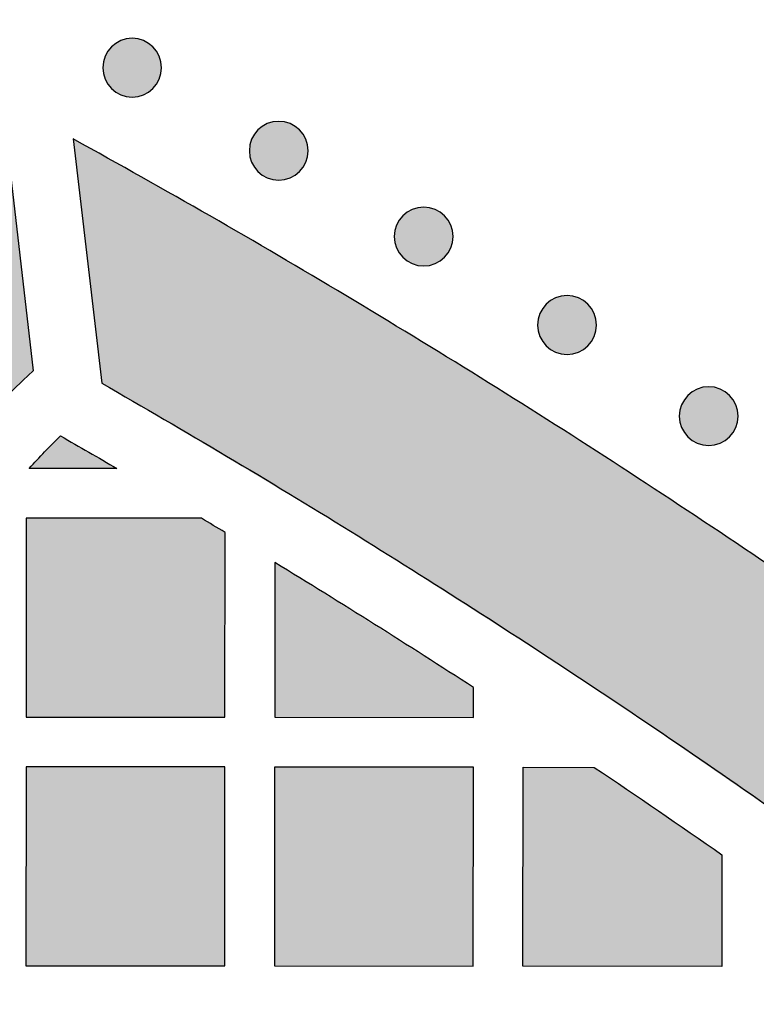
# Model space of a CAD drawing. Header units: millimetres. Extents: x -3873 to -97, y 912 to 4165.
# Tile 403 of 725: x -3072 to -3028, y 1877 to 1936. Entities that reach past the tile are written whole.
import ezdxf

# ---------------------------------------------------------------- set-up
doc = ezdxf.new("R2010")
doc.units = ezdxf.units.MM
doc.layers.add('pattern', color=7, linetype='Continuous', true_color=0x000000)

msp = doc.modelspace()

# ---------------------------------------------------------------- hatches: boundary and pattern name
at = {"layer": 'pattern'}
for points in [[(-3066.482, 1934.457), (-3066.454, 1934.484), (-3066.425, 1934.512), (-3066.395, 1934.538), (-3066.364, 1934.564), (-3066.332, 1934.59), (-3066.3, 1934.615), (-3066.267, 1934.64), (-3066.232, 1934.664), (-3066.197, 1934.687), (-3066.162, 1934.71), (-3066.125, 1934.732), (-3066.088, 1934.753), (-3066.05, 1934.774), (-3066.011, 1934.793), (-3065.972, 1934.812), (-3065.932, 1934.83), (-3065.891, 1934.847), (-3065.849, 1934.863), (-3065.808, 1934.878), (-3065.765, 1934.892), (-3065.722, 1934.905), (-3065.679, 1934.917), (-3065.635, 1934.928), (-3065.59, 1934.938), (-3065.546, 1934.947), (-3065.501, 1934.954), (-3065.455, 1934.961), (-3065.41, 1934.966), (-3065.364, 1934.97), (-3065.319, 1934.973), (-3065.273, 1934.975), (-3065.227, 1934.975), (-3065.181, 1934.975), (-3065.135, 1934.973), (-3065.089, 1934.97), (-3065.043, 1934.966), (-3064.998, 1934.96), (-3064.953, 1934.954), (-3064.908, 1934.946), (-3064.863, 1934.937), (-3064.819, 1934.927), (-3064.775, 1934.916), (-3064.732, 1934.904), (-3064.689, 1934.891), (-3064.646, 1934.877), (-3064.604, 1934.862), (-3064.563, 1934.846), (-3064.522, 1934.829), (-3064.482, 1934.811), (-3064.443, 1934.792), (-3064.404, 1934.772), (-3064.366, 1934.752), (-3064.329, 1934.73), (-3064.292, 1934.708), (-3064.257, 1934.686), (-3064.222, 1934.662), (-3064.188, 1934.638), (-3064.154, 1934.613), (-3064.122, 1934.588), (-3064.09, 1934.562), (-3064.06, 1934.536), (-3064.03, 1934.509), (-3064.001, 1934.482), (-3063.973, 1934.455), (-3063.945, 1934.426), (-3063.918, 1934.397), (-3063.891, 1934.367), (-3063.865, 1934.337), (-3063.839, 1934.305), (-3063.814, 1934.273), (-3063.789, 1934.239), (-3063.765, 1934.205), (-3063.742, 1934.17), (-3063.719, 1934.134), (-3063.697, 1934.098), (-3063.676, 1934.061), (-3063.656, 1934.023), (-3063.636, 1933.984), (-3063.617, 1933.944), (-3063.599, 1933.904), (-3063.582, 1933.864), (-3063.566, 1933.822), (-3063.551, 1933.78), (-3063.537, 1933.738), (-3063.524, 1933.695), (-3063.512, 1933.651), (-3063.501, 1933.607), (-3063.491, 1933.563), (-3063.483, 1933.518), (-3063.475, 1933.473), (-3063.469, 1933.428), (-3063.463, 1933.383), (-3063.459, 1933.337), (-3063.456, 1933.291), (-3063.455, 1933.245), (-3063.454, 1933.199), (-3063.455, 1933.153), (-3063.457, 1933.108), (-3063.46, 1933.062), (-3063.464, 1933.016), (-3063.469, 1932.971), (-3063.476, 1932.925), (-3063.483, 1932.881), (-3063.492, 1932.836), (-3063.502, 1932.792), (-3063.513, 1932.748), (-3063.525, 1932.704), (-3063.538, 1932.661), (-3063.552, 1932.619), (-3063.568, 1932.577), (-3063.584, 1932.536), (-3063.601, 1932.495), (-3063.619, 1932.455), (-3063.638, 1932.415), (-3063.657, 1932.377), (-3063.678, 1932.339), (-3063.699, 1932.301), (-3063.721, 1932.265), (-3063.744, 1932.229), (-3063.767, 1932.194), (-3063.791, 1932.16), (-3063.816, 1932.127), (-3063.841, 1932.095), (-3063.867, 1932.063), (-3063.893, 1932.032), (-3063.92, 1932.002), (-3063.947, 1931.973), (-3063.975, 1931.945), (-3064.003, 1931.918), (-3064.032, 1931.891), (-3064.062, 1931.864), (-3064.093, 1931.838), (-3064.125, 1931.812), (-3064.157, 1931.787), (-3064.19, 1931.762), (-3064.224, 1931.738), (-3064.259, 1931.715), (-3064.295, 1931.692), (-3064.332, 1931.67), (-3064.369, 1931.649), (-3064.407, 1931.628), (-3064.446, 1931.609), (-3064.485, 1931.59), (-3064.525, 1931.572), (-3064.566, 1931.555), (-3064.607, 1931.539), (-3064.649, 1931.524), (-3064.692, 1931.51), (-3064.735, 1931.497), (-3064.778, 1931.485), (-3064.822, 1931.474), (-3064.866, 1931.464), (-3064.911, 1931.455), (-3064.956, 1931.448), (-3065.001, 1931.441), (-3065.047, 1931.436), (-3065.093, 1931.432), (-3065.138, 1931.429), (-3065.184, 1931.427), (-3065.23, 1931.427), (-3065.276, 1931.427), (-3065.322, 1931.429), (-3065.368, 1931.432), (-3065.413, 1931.436), (-3065.459, 1931.442), (-3065.504, 1931.448), (-3065.549, 1931.456), (-3065.594, 1931.465), (-3065.638, 1931.475), (-3065.682, 1931.486), (-3065.725, 1931.498), (-3065.768, 1931.511), (-3065.811, 1931.525), (-3065.853, 1931.54), (-3065.894, 1931.556), (-3065.935, 1931.573), (-3065.975, 1931.591), (-3066.014, 1931.61), (-3066.053, 1931.63), (-3066.091, 1931.65), (-3066.128, 1931.672), (-3066.165, 1931.694), (-3066.2, 1931.717), (-3066.235, 1931.74), (-3066.269, 1931.764), (-3066.303, 1931.789), (-3066.335, 1931.814), (-3066.367, 1931.84), (-3066.397, 1931.866), (-3066.427, 1931.893), (-3066.456, 1931.92), (-3066.484, 1931.948), (-3066.512, 1931.976), (-3066.539, 1932.005), (-3066.566, 1932.035), (-3066.592, 1932.066), (-3066.618, 1932.097), (-3066.643, 1932.13), (-3066.667, 1932.163), (-3066.691, 1932.197), (-3066.715, 1932.232), (-3066.737, 1932.268), (-3066.759, 1932.304), (-3066.781, 1932.342), (-3066.801, 1932.38), (-3066.821, 1932.418), (-3066.84, 1932.458), (-3066.857, 1932.498), (-3066.874, 1932.539), (-3066.89, 1932.58), (-3066.906, 1932.622), (-3066.92, 1932.664), (-3066.933, 1932.707), (-3066.945, 1932.751), (-3066.956, 1932.795), (-3066.965, 1932.839), (-3066.974, 1932.884), (-3066.982, 1932.929), (-3066.988, 1932.974), (-3066.993, 1933.02), (-3066.998, 1933.065), (-3067, 1933.111), (-3067.002, 1933.157), (-3067.003, 1933.203), (-3067.002, 1933.249), (-3067, 1933.295), (-3066.997, 1933.34), (-3066.993, 1933.386), (-3066.988, 1933.431), (-3066.981, 1933.477), (-3066.974, 1933.522), (-3066.965, 1933.566), (-3066.955, 1933.611), (-3066.944, 1933.654), (-3066.932, 1933.698), (-3066.919, 1933.741), (-3066.904, 1933.783), (-3066.889, 1933.825), (-3066.873, 1933.867), (-3066.856, 1933.907), (-3066.838, 1933.947), (-3066.819, 1933.987), (-3066.8, 1934.026), (-3066.779, 1934.064), (-3066.758, 1934.101), (-3066.736, 1934.137), (-3066.713, 1934.173), (-3066.689, 1934.208), (-3066.665, 1934.242), (-3066.641, 1934.275), (-3066.615, 1934.308), (-3066.59, 1934.339), (-3066.563, 1934.37), (-3066.537, 1934.4), (-3066.509, 1934.429)], [(-3057.638, 1929.448), (-3057.61, 1929.475), (-3057.581, 1929.503), (-3057.551, 1929.529), (-3057.52, 1929.555), (-3057.489, 1929.581), (-3057.456, 1929.606), (-3057.423, 1929.631), (-3057.389, 1929.655), (-3057.354, 1929.678), (-3057.318, 1929.701), (-3057.282, 1929.723), (-3057.244, 1929.744), (-3057.206, 1929.765), (-3057.168, 1929.784), (-3057.128, 1929.803), (-3057.088, 1929.821), (-3057.047, 1929.838), (-3057.006, 1929.854), (-3056.964, 1929.869), (-3056.922, 1929.883), (-3056.879, 1929.896), (-3056.835, 1929.908), (-3056.791, 1929.919), (-3056.747, 1929.929), (-3056.702, 1929.938), (-3056.657, 1929.945), (-3056.612, 1929.952), (-3056.566, 1929.957), (-3056.521, 1929.961), (-3056.475, 1929.964), (-3056.429, 1929.966), (-3056.383, 1929.966), (-3056.337, 1929.966), (-3056.291, 1929.964), (-3056.246, 1929.961), (-3056.2, 1929.957), (-3056.155, 1929.951), (-3056.109, 1929.945), (-3056.064, 1929.937), (-3056.02, 1929.928), (-3055.975, 1929.918), (-3055.932, 1929.907), (-3055.888, 1929.895), (-3055.845, 1929.882), (-3055.803, 1929.868), (-3055.761, 1929.853), (-3055.719, 1929.837), (-3055.679, 1929.82), (-3055.639, 1929.802), (-3055.599, 1929.783), (-3055.56, 1929.763), (-3055.522, 1929.743), (-3055.485, 1929.721), (-3055.449, 1929.699), (-3055.413, 1929.677), (-3055.378, 1929.653), (-3055.344, 1929.629), (-3055.311, 1929.604), (-3055.278, 1929.579), (-3055.247, 1929.553), (-3055.216, 1929.527), (-3055.186, 1929.5), (-3055.157, 1929.473), (-3055.129, 1929.445), (-3055.102, 1929.417), (-3055.074, 1929.388), (-3055.048, 1929.358), (-3055.022, 1929.328), (-3054.996, 1929.296), (-3054.971, 1929.263), (-3054.946, 1929.23), (-3054.922, 1929.196), (-3054.899, 1929.161), (-3054.876, 1929.125), (-3054.854, 1929.089), (-3054.833, 1929.052), (-3054.812, 1929.014), (-3054.793, 1928.975), (-3054.774, 1928.935), (-3054.756, 1928.895), (-3054.739, 1928.854), (-3054.723, 1928.813), (-3054.708, 1928.771), (-3054.694, 1928.729), (-3054.681, 1928.686), (-3054.669, 1928.642), (-3054.658, 1928.598), (-3054.648, 1928.554), (-3054.639, 1928.509), (-3054.632, 1928.464), (-3054.625, 1928.419), (-3054.62, 1928.374), (-3054.616, 1928.328), (-3054.613, 1928.282), (-3054.611, 1928.236), (-3054.611, 1928.19), (-3054.611, 1928.144), (-3054.613, 1928.099), (-3054.616, 1928.053), (-3054.62, 1928.007), (-3054.626, 1927.962), (-3054.632, 1927.916), (-3054.64, 1927.871), (-3054.649, 1927.827), (-3054.659, 1927.783), (-3054.67, 1927.739), (-3054.682, 1927.695), (-3054.695, 1927.652), (-3054.709, 1927.61), (-3054.724, 1927.568), (-3054.74, 1927.527), (-3054.757, 1927.486), (-3054.775, 1927.446), (-3054.794, 1927.406), (-3054.814, 1927.368), (-3054.834, 1927.33), (-3054.856, 1927.292), (-3054.878, 1927.256), (-3054.9, 1927.22), (-3054.924, 1927.185), (-3054.948, 1927.151), (-3054.973, 1927.118), (-3054.998, 1927.086), (-3055.024, 1927.054), (-3055.05, 1927.023), (-3055.077, 1926.993), (-3055.104, 1926.964), (-3055.131, 1926.936), (-3055.16, 1926.909), (-3055.189, 1926.882), (-3055.219, 1926.855), (-3055.249, 1926.829), (-3055.281, 1926.803), (-3055.313, 1926.778), (-3055.347, 1926.753), (-3055.381, 1926.729), (-3055.416, 1926.706), (-3055.452, 1926.683), (-3055.488, 1926.661), (-3055.525, 1926.64), (-3055.563, 1926.619), (-3055.602, 1926.6), (-3055.642, 1926.581), (-3055.682, 1926.563), (-3055.723, 1926.546), (-3055.764, 1926.53), (-3055.806, 1926.515), (-3055.848, 1926.501), (-3055.891, 1926.488), (-3055.935, 1926.476), (-3055.979, 1926.465), (-3056.023, 1926.455), (-3056.068, 1926.446), (-3056.113, 1926.439), (-3056.158, 1926.432), (-3056.203, 1926.427), (-3056.249, 1926.423), (-3056.295, 1926.42), (-3056.341, 1926.418), (-3056.387, 1926.418), (-3056.433, 1926.418), (-3056.478, 1926.42), (-3056.524, 1926.423), (-3056.57, 1926.427), (-3056.615, 1926.433), (-3056.661, 1926.439), (-3056.706, 1926.447), (-3056.75, 1926.456), (-3056.794, 1926.466), (-3056.838, 1926.477), (-3056.882, 1926.489), (-3056.925, 1926.502), (-3056.967, 1926.516), (-3057.009, 1926.531), (-3057.05, 1926.547), (-3057.091, 1926.564), (-3057.131, 1926.582), (-3057.171, 1926.601), (-3057.209, 1926.621), (-3057.247, 1926.641), (-3057.285, 1926.663), (-3057.321, 1926.685), (-3057.357, 1926.708), (-3057.392, 1926.731), (-3057.426, 1926.755), (-3057.459, 1926.78), (-3057.491, 1926.805), (-3057.523, 1926.831), (-3057.554, 1926.857), (-3057.584, 1926.884), (-3057.613, 1926.911), (-3057.641, 1926.939), (-3057.668, 1926.967), (-3057.695, 1926.996), (-3057.722, 1927.026), (-3057.748, 1927.057), (-3057.774, 1927.088), (-3057.799, 1927.121), (-3057.824, 1927.154), (-3057.848, 1927.188), (-3057.871, 1927.223), (-3057.894, 1927.259), (-3057.916, 1927.295), (-3057.937, 1927.333), (-3057.958, 1927.371), (-3057.977, 1927.409), (-3057.996, 1927.449), (-3058.014, 1927.489), (-3058.031, 1927.53), (-3058.047, 1927.571), (-3058.062, 1927.613), (-3058.076, 1927.655), (-3058.089, 1927.698), (-3058.101, 1927.742), (-3058.112, 1927.786), (-3058.122, 1927.83), (-3058.131, 1927.875), (-3058.138, 1927.92), (-3058.145, 1927.965), (-3058.15, 1928.01), (-3058.154, 1928.056), (-3058.157, 1928.102), (-3058.159, 1928.148), (-3058.159, 1928.194), (-3058.159, 1928.24), (-3058.157, 1928.286), (-3058.154, 1928.331), (-3058.15, 1928.377), (-3058.144, 1928.422), (-3058.138, 1928.468), (-3058.13, 1928.513), (-3058.121, 1928.557), (-3058.111, 1928.602), (-3058.1, 1928.645), (-3058.088, 1928.689), (-3058.075, 1928.732), (-3058.061, 1928.774), (-3058.046, 1928.816), (-3058.03, 1928.858), (-3058.013, 1928.898), (-3057.995, 1928.938), (-3057.976, 1928.978), (-3057.956, 1929.017), (-3057.936, 1929.055), (-3057.914, 1929.092), (-3057.892, 1929.128), (-3057.869, 1929.164), (-3057.846, 1929.199), (-3057.822, 1929.233), (-3057.797, 1929.266), (-3057.772, 1929.299), (-3057.746, 1929.33), (-3057.72, 1929.361), (-3057.693, 1929.391), (-3057.666, 1929.42)], [(-3072.819, 1928.877), (-3071.195, 1914.924), (-3071.799, 1914.368), (-3072.395, 1913.799), (-3072.982, 1913.218), (-3073.56, 1912.626), (-3074.128, 1912.023), (-3074.687, 1911.409), (-3075.236, 1910.784), (-3075.774, 1910.149), (-3076.301, 1909.503), (-3076.818, 1908.848), (-3077.323, 1908.182), (-3077.817, 1907.508), (-3078.299, 1906.824), (-3078.768, 1906.131), (-3079.226, 1905.43), (-3079.671, 1904.72), (-3080.103, 1904.003), (-3080.523, 1903.278), (-3080.929, 1902.547), (-3081.322, 1901.808), (-3081.702, 1901.063), (-3082.068, 1900.312), (-3082.42, 1899.555), (-3082.758, 1898.793), (-3083.082, 1898.026), (-3083.393, 1897.255), (-3083.689, 1896.479), (-3083.971, 1895.7), (-3084.238, 1894.917), (-3084.491, 1894.132), (-3084.73, 1893.343), (-3084.955, 1892.553), (-3085.267, 1891.339), (-3085.54, 1890.111), (-3085.774, 1888.871), (-3085.967, 1887.62), (-3086.119, 1886.361), (-3086.23, 1885.096), (-3086.299, 1883.826), (-3086.325, 1882.554), (-3086.31, 1881.282), (-3086.253, 1880.011), (-3086.154, 1878.745), (-3086.013, 1877.484), (-3085.831, 1876.232), (-3085.609, 1874.99), (-3085.346, 1873.76), (-3085.045, 1872.543), (-3084.7, 1871.308), (-3084.32, 1870.079), (-3083.905, 1868.858), (-3083.456, 1867.647), (-3082.973, 1866.447), (-3082.457, 1865.26), (-3081.907, 1864.086), (-3081.325, 1862.927), (-3080.711, 1861.785), (-3080.066, 1860.661), (-3079.391, 1859.556), (-3078.686, 1858.471), (-3077.953, 1857.408), (-3077.192, 1856.368), (-3076.404, 1855.351), (-3075.591, 1854.358), (-3074.356, 1852.932), (-3073.078, 1851.537), (-3071.758, 1850.175), (-3070.398, 1848.848), (-3068.999, 1847.557), (-3067.562, 1846.305), (-3066.09, 1845.092), (-3064.584, 1843.921), (-3063.045, 1842.793), (-3061.476, 1841.709), (-3059.878, 1840.671), (-3058.254, 1839.678), (-3056.605, 1838.733), (-3054.934, 1837.837), (-3053.242, 1836.989), (-3051.532, 1836.191), (-3036.42, 1829.402), (-3051.671, 1823.097), (-3056.454, 1825.247), (-3058.467, 1826.187), (-3060.458, 1827.184), (-3062.425, 1828.239), (-3064.365, 1829.351), (-3066.277, 1830.519), (-3068.157, 1831.741), (-3070.004, 1833.017), (-3071.815, 1834.345), (-3073.587, 1835.723), (-3075.32, 1837.15), (-3077.011, 1838.624), (-3078.657, 1840.142), (-3080.258, 1841.704), (-3081.811, 1843.307), (-3083.316, 1844.949), (-3084.77, 1846.628), (-3085.791, 1847.874), (-3086.78, 1849.152), (-3087.736, 1850.459), (-3088.657, 1851.795), (-3089.542, 1853.157), (-3090.391, 1854.545), (-3091.201, 1855.957), (-3091.972, 1857.392), (-3092.704, 1858.847), (-3093.394, 1860.322), (-3094.043, 1861.814), (-3094.649, 1863.321), (-3095.213, 1864.842), (-3095.734, 1866.376), (-3096.212, 1867.919), (-3096.646, 1869.471), (-3097.041, 1871.068), (-3097.385, 1872.682), (-3097.676, 1874.312), (-3097.915, 1875.956), (-3098.1, 1877.61), (-3098.23, 1879.272), (-3098.305, 1880.939), (-3098.325, 1882.608), (-3098.29, 1884.278), (-3098.2, 1885.944), (-3098.054, 1887.605), (-3097.855, 1889.257), (-3097.601, 1890.898), (-3097.295, 1892.526), (-3096.936, 1894.137), (-3096.527, 1895.73), (-3096.175, 1896.956), (-3095.796, 1898.18), (-3095.39, 1899.398), (-3094.955, 1900.612), (-3094.492, 1901.819), (-3094.002, 1903.019), (-3093.484, 1904.211), (-3092.939, 1905.393), (-3092.367, 1906.566), (-3091.767, 1907.728), (-3091.142, 1908.877), (-3090.49, 1910.014), (-3089.812, 1911.138), (-3089.109, 1912.247), (-3088.381, 1913.34), (-3087.628, 1914.417), (-3086.852, 1915.477), (-3086.052, 1916.52), (-3085.23, 1917.543), (-3084.386, 1918.548), (-3083.521, 1919.532), (-3082.635, 1920.496), (-3081.73, 1921.439), (-3080.805, 1922.359), (-3079.862, 1923.257), (-3078.901, 1924.133), (-3077.924, 1924.984), (-3076.931, 1925.812), (-3075.923, 1926.616), (-3074.902, 1927.395), (-3073.867, 1928.149)], [(-2947.833, 1837.914), (-2954.574, 1844.549), (-2961.439, 1851.073), (-2968.426, 1857.481), (-2975.53, 1863.77), (-2982.75, 1869.936), (-2990.082, 1875.978), (-2997.522, 1881.891), (-3005.068, 1887.673), (-3012.716, 1893.321), (-3020.461, 1898.833), (-3028.301, 1904.205), (-3036.232, 1909.437), (-3044.249, 1914.525), (-3052.349, 1919.467), (-3060.528, 1924.261), (-3068.782, 1928.906), (-3067.068, 1914.178), (-3052.065, 1905.251), (-3037.344, 1895.816), (-3022.932, 1885.888), (-3008.853, 1875.481), (-2995.131, 1864.614), (-2981.789, 1853.304), (-2968.847, 1841.571), (-2956.326, 1829.436), (-2944.216, 1816.892), (-2932.507, 1803.928), (-2921.223, 1790.564), (-2910.382, 1776.822), (-2900.002, 1762.723), (-2890.101, 1748.292), (-2880.695, 1733.554), (-2871.796, 1718.533), (-2857.071, 1716.791), (-2861.7, 1725.054), (-2866.479, 1733.242), (-2871.406, 1741.352), (-2876.478, 1749.379), (-2881.695, 1757.319), (-2887.052, 1765.169), (-2892.549, 1772.925), (-2898.183, 1780.584), (-2903.95, 1788.14), (-2909.849, 1795.592), (-2915.877, 1802.935), (-2922.03, 1810.167), (-2928.305, 1817.284), (-2934.699, 1824.282), (-2941.21, 1831.16)], [(-3048.89, 1924.274), (-3048.862, 1924.302), (-3048.833, 1924.329), (-3048.803, 1924.356), (-3048.772, 1924.382), (-3048.741, 1924.408), (-3048.708, 1924.433), (-3048.675, 1924.457), (-3048.641, 1924.481), (-3048.606, 1924.505), (-3048.57, 1924.528), (-3048.533, 1924.55), (-3048.496, 1924.571), (-3048.458, 1924.591), (-3048.419, 1924.611), (-3048.38, 1924.63), (-3048.34, 1924.648), (-3048.299, 1924.665), (-3048.258, 1924.681), (-3048.216, 1924.696), (-3048.173, 1924.71), (-3048.13, 1924.723), (-3048.087, 1924.735), (-3048.043, 1924.746), (-3047.999, 1924.756), (-3047.954, 1924.764), (-3047.909, 1924.772), (-3047.864, 1924.778), (-3047.818, 1924.784), (-3047.773, 1924.788), (-3047.727, 1924.791), (-3047.681, 1924.792), (-3047.635, 1924.793), (-3047.589, 1924.792), (-3047.543, 1924.79), (-3047.497, 1924.787), (-3047.452, 1924.783), (-3047.406, 1924.778), (-3047.361, 1924.771), (-3047.316, 1924.764), (-3047.271, 1924.755), (-3047.227, 1924.745), (-3047.183, 1924.734), (-3047.14, 1924.722), (-3047.097, 1924.709), (-3047.054, 1924.695), (-3047.012, 1924.679), (-3046.971, 1924.663), (-3046.93, 1924.646), (-3046.89, 1924.628), (-3046.851, 1924.609), (-3046.812, 1924.59), (-3046.774, 1924.569), (-3046.737, 1924.548), (-3046.7, 1924.526), (-3046.665, 1924.503), (-3046.63, 1924.48), (-3046.596, 1924.455), (-3046.563, 1924.431), (-3046.53, 1924.406), (-3046.499, 1924.38), (-3046.468, 1924.353), (-3046.438, 1924.327), (-3046.409, 1924.3), (-3046.381, 1924.272), (-3046.353, 1924.244), (-3046.326, 1924.215), (-3046.3, 1924.185), (-3046.273, 1924.154), (-3046.248, 1924.122), (-3046.222, 1924.09), (-3046.198, 1924.057), (-3046.174, 1924.023), (-3046.15, 1923.988), (-3046.128, 1923.952), (-3046.106, 1923.915), (-3046.084, 1923.878), (-3046.064, 1923.84), (-3046.044, 1923.801), (-3046.026, 1923.762), (-3046.008, 1923.722), (-3045.991, 1923.681), (-3045.975, 1923.64), (-3045.96, 1923.598), (-3045.945, 1923.555), (-3045.932, 1923.512), (-3045.92, 1923.469), (-3045.909, 1923.425), (-3045.9, 1923.38), (-3045.891, 1923.336), (-3045.883, 1923.291), (-3045.877, 1923.246), (-3045.872, 1923.2), (-3045.868, 1923.154), (-3045.865, 1923.109), (-3045.863, 1923.063), (-3045.862, 1923.017), (-3045.863, 1922.971), (-3045.865, 1922.925), (-3045.868, 1922.879), (-3045.872, 1922.834), (-3045.877, 1922.788), (-3045.884, 1922.743), (-3045.892, 1922.698), (-3045.9, 1922.653), (-3045.91, 1922.609), (-3045.921, 1922.565), (-3045.933, 1922.522), (-3045.946, 1922.479), (-3045.961, 1922.436), (-3045.976, 1922.394), (-3045.992, 1922.353), (-3046.009, 1922.312), (-3046.027, 1922.272), (-3046.046, 1922.233), (-3046.066, 1922.194), (-3046.086, 1922.156), (-3046.107, 1922.119), (-3046.129, 1922.082), (-3046.152, 1922.047), (-3046.176, 1922.012), (-3046.2, 1921.978), (-3046.224, 1921.944), (-3046.25, 1921.912), (-3046.275, 1921.88), (-3046.302, 1921.85), (-3046.328, 1921.82), (-3046.356, 1921.791), (-3046.383, 1921.763), (-3046.411, 1921.735), (-3046.44, 1921.708), (-3046.47, 1921.681), (-3046.501, 1921.655), (-3046.533, 1921.629), (-3046.565, 1921.604), (-3046.599, 1921.58), (-3046.633, 1921.556), (-3046.668, 1921.532), (-3046.703, 1921.51), (-3046.74, 1921.488), (-3046.777, 1921.466), (-3046.815, 1921.446), (-3046.854, 1921.426), (-3046.893, 1921.407), (-3046.933, 1921.389), (-3046.974, 1921.372), (-3047.016, 1921.356), (-3047.058, 1921.341), (-3047.1, 1921.327), (-3047.143, 1921.314), (-3047.187, 1921.302), (-3047.23, 1921.291), (-3047.275, 1921.282), (-3047.319, 1921.273), (-3047.364, 1921.265), (-3047.41, 1921.259), (-3047.455, 1921.254), (-3047.501, 1921.249), (-3047.547, 1921.246), (-3047.592, 1921.245), (-3047.638, 1921.244), (-3047.684, 1921.245), (-3047.73, 1921.247), (-3047.776, 1921.25), (-3047.822, 1921.254), (-3047.867, 1921.259), (-3047.912, 1921.266), (-3047.957, 1921.273), (-3048.002, 1921.282), (-3048.046, 1921.292), (-3048.09, 1921.303), (-3048.134, 1921.315), (-3048.176, 1921.328), (-3048.219, 1921.342), (-3048.261, 1921.358), (-3048.302, 1921.374), (-3048.343, 1921.391), (-3048.383, 1921.409), (-3048.422, 1921.428), (-3048.461, 1921.447), (-3048.499, 1921.468), (-3048.536, 1921.489), (-3048.573, 1921.511), (-3048.609, 1921.534), (-3048.643, 1921.558), (-3048.678, 1921.582), (-3048.711, 1921.606), (-3048.743, 1921.632), (-3048.775, 1921.657), (-3048.805, 1921.684), (-3048.835, 1921.71), (-3048.864, 1921.738), (-3048.892, 1921.765), (-3048.92, 1921.793), (-3048.947, 1921.822), (-3048.974, 1921.852), (-3049, 1921.883), (-3049.026, 1921.915), (-3049.051, 1921.947), (-3049.076, 1921.98), (-3049.1, 1922.015), (-3049.123, 1922.049), (-3049.146, 1922.085), (-3049.168, 1922.122), (-3049.189, 1922.159), (-3049.209, 1922.197), (-3049.229, 1922.236), (-3049.248, 1922.275), (-3049.266, 1922.315), (-3049.283, 1922.356), (-3049.299, 1922.397), (-3049.314, 1922.439), (-3049.328, 1922.482), (-3049.341, 1922.525), (-3049.353, 1922.568), (-3049.364, 1922.612), (-3049.374, 1922.657), (-3049.382, 1922.701), (-3049.39, 1922.746), (-3049.396, 1922.791), (-3049.402, 1922.837), (-3049.406, 1922.883), (-3049.409, 1922.928), (-3049.41, 1922.974), (-3049.411, 1923.02), (-3049.41, 1923.066), (-3049.409, 1923.112), (-3049.406, 1923.158), (-3049.401, 1923.203), (-3049.396, 1923.249), (-3049.389, 1923.294), (-3049.382, 1923.339), (-3049.373, 1923.384), (-3049.363, 1923.428), (-3049.352, 1923.472), (-3049.34, 1923.515), (-3049.327, 1923.558), (-3049.313, 1923.601), (-3049.298, 1923.643), (-3049.281, 1923.684), (-3049.264, 1923.725), (-3049.246, 1923.765), (-3049.228, 1923.804), (-3049.208, 1923.843), (-3049.187, 1923.881), (-3049.166, 1923.918), (-3049.144, 1923.955), (-3049.121, 1923.99), (-3049.098, 1924.025), (-3049.074, 1924.059), (-3049.049, 1924.093), (-3049.024, 1924.125), (-3048.998, 1924.157), (-3048.972, 1924.187), (-3048.945, 1924.217), (-3048.918, 1924.246)], [(-3040.24, 1918.938), (-3040.212, 1918.966), (-3040.183, 1918.993), (-3040.153, 1919.019), (-3040.122, 1919.046), (-3040.091, 1919.071), (-3040.058, 1919.097), (-3040.025, 1919.121), (-3039.991, 1919.145), (-3039.956, 1919.169), (-3039.92, 1919.191), (-3039.883, 1919.213), (-3039.846, 1919.235), (-3039.808, 1919.255), (-3039.769, 1919.275), (-3039.73, 1919.293), (-3039.69, 1919.311), (-3039.649, 1919.328), (-3039.608, 1919.344), (-3039.566, 1919.359), (-3039.523, 1919.374), (-3039.48, 1919.387), (-3039.437, 1919.399), (-3039.393, 1919.409), (-3039.349, 1919.419), (-3039.304, 1919.428), (-3039.259, 1919.436), (-3039.214, 1919.442), (-3039.168, 1919.447), (-3039.123, 1919.451), (-3039.077, 1919.454), (-3039.031, 1919.456), (-3038.985, 1919.457), (-3038.939, 1919.456), (-3038.893, 1919.454), (-3038.847, 1919.451), (-3038.802, 1919.447), (-3038.756, 1919.442), (-3038.711, 1919.435), (-3038.666, 1919.427), (-3038.621, 1919.419), (-3038.577, 1919.409), (-3038.533, 1919.398), (-3038.49, 1919.386), (-3038.447, 1919.373), (-3038.404, 1919.358), (-3038.362, 1919.343), (-3038.321, 1919.327), (-3038.28, 1919.31), (-3038.24, 1919.292), (-3038.201, 1919.273), (-3038.162, 1919.253), (-3038.124, 1919.233), (-3038.087, 1919.212), (-3038.05, 1919.19), (-3038.015, 1919.167), (-3037.98, 1919.143), (-3037.946, 1919.119), (-3037.913, 1919.095), (-3037.88, 1919.069), (-3037.849, 1919.044), (-3037.818, 1919.017), (-3037.788, 1918.99), (-3037.759, 1918.963), (-3037.731, 1918.936), (-3037.703, 1918.908), (-3037.676, 1918.879), (-3037.65, 1918.849), (-3037.623, 1918.818), (-3037.598, 1918.786), (-3037.572, 1918.754), (-3037.548, 1918.72), (-3037.524, 1918.686), (-3037.5, 1918.651), (-3037.478, 1918.616), (-3037.456, 1918.579), (-3037.434, 1918.542), (-3037.414, 1918.504), (-3037.394, 1918.465), (-3037.376, 1918.426), (-3037.358, 1918.385), (-3037.341, 1918.345), (-3037.325, 1918.303), (-3037.31, 1918.261), (-3037.295, 1918.219), (-3037.282, 1918.176), (-3037.27, 1918.132), (-3037.259, 1918.089), (-3037.25, 1918.044), (-3037.241, 1918), (-3037.233, 1917.955), (-3037.227, 1917.909), (-3037.222, 1917.864), (-3037.218, 1917.818), (-3037.215, 1917.772), (-3037.213, 1917.727), (-3037.212, 1917.681), (-3037.213, 1917.635), (-3037.215, 1917.589), (-3037.218, 1917.543), (-3037.222, 1917.497), (-3037.227, 1917.452), (-3037.234, 1917.407), (-3037.242, 1917.362), (-3037.25, 1917.317), (-3037.26, 1917.273), (-3037.271, 1917.229), (-3037.283, 1917.185), (-3037.296, 1917.142), (-3037.311, 1917.1), (-3037.326, 1917.058), (-3037.342, 1917.017), (-3037.359, 1916.976), (-3037.377, 1916.936), (-3037.396, 1916.897), (-3037.416, 1916.858), (-3037.436, 1916.82), (-3037.457, 1916.783), (-3037.479, 1916.746), (-3037.502, 1916.71), (-3037.526, 1916.676), (-3037.55, 1916.641), (-3037.574, 1916.608), (-3037.6, 1916.576), (-3037.625, 1916.544), (-3037.652, 1916.513), (-3037.678, 1916.484), (-3037.706, 1916.455), (-3037.733, 1916.426), (-3037.761, 1916.399), (-3037.79, 1916.372), (-3037.82, 1916.345), (-3037.851, 1916.319), (-3037.883, 1916.293), (-3037.915, 1916.268), (-3037.949, 1916.243), (-3037.983, 1916.219), (-3038.018, 1916.196), (-3038.053, 1916.173), (-3038.09, 1916.151), (-3038.127, 1916.13), (-3038.165, 1916.11), (-3038.204, 1916.09), (-3038.243, 1916.071), (-3038.284, 1916.053), (-3038.324, 1916.036), (-3038.366, 1916.02), (-3038.408, 1916.005), (-3038.45, 1915.991), (-3038.493, 1915.978), (-3038.537, 1915.966), (-3038.58, 1915.955), (-3038.625, 1915.945), (-3038.669, 1915.937), (-3038.714, 1915.929), (-3038.76, 1915.923), (-3038.805, 1915.917), (-3038.851, 1915.913), (-3038.897, 1915.91), (-3038.942, 1915.909), (-3038.988, 1915.908), (-3039.034, 1915.909), (-3039.08, 1915.91), (-3039.126, 1915.913), (-3039.172, 1915.918), (-3039.217, 1915.923), (-3039.262, 1915.93), (-3039.307, 1915.937), (-3039.352, 1915.946), (-3039.396, 1915.956), (-3039.44, 1915.967), (-3039.484, 1915.979), (-3039.527, 1915.992), (-3039.569, 1916.006), (-3039.611, 1916.021), (-3039.652, 1916.038), (-3039.693, 1916.055), (-3039.733, 1916.073), (-3039.772, 1916.091), (-3039.811, 1916.111), (-3039.849, 1916.132), (-3039.886, 1916.153), (-3039.923, 1916.175), (-3039.959, 1916.198), (-3039.993, 1916.221), (-3040.028, 1916.245), (-3040.061, 1916.27), (-3040.093, 1916.295), (-3040.125, 1916.321), (-3040.156, 1916.347), (-3040.185, 1916.374), (-3040.214, 1916.401), (-3040.242, 1916.429), (-3040.27, 1916.457), (-3040.297, 1916.486), (-3040.324, 1916.516), (-3040.35, 1916.547), (-3040.376, 1916.578), (-3040.401, 1916.611), (-3040.426, 1916.644), (-3040.45, 1916.678), (-3040.473, 1916.713), (-3040.496, 1916.749), (-3040.518, 1916.786), (-3040.539, 1916.823), (-3040.559, 1916.861), (-3040.579, 1916.9), (-3040.598, 1916.939), (-3040.616, 1916.979), (-3040.633, 1917.02), (-3040.649, 1917.061), (-3040.664, 1917.103), (-3040.678, 1917.146), (-3040.691, 1917.189), (-3040.703, 1917.232), (-3040.714, 1917.276), (-3040.724, 1917.32), (-3040.732, 1917.365), (-3040.74, 1917.41), (-3040.746, 1917.455), (-3040.752, 1917.501), (-3040.756, 1917.546), (-3040.759, 1917.592), (-3040.76, 1917.638), (-3040.761, 1917.684), (-3040.76, 1917.73), (-3040.759, 1917.776), (-3040.756, 1917.822), (-3040.751, 1917.867), (-3040.746, 1917.913), (-3040.739, 1917.958), (-3040.732, 1918.003), (-3040.723, 1918.048), (-3040.713, 1918.092), (-3040.702, 1918.136), (-3040.69, 1918.179), (-3040.677, 1918.222), (-3040.663, 1918.265), (-3040.648, 1918.307), (-3040.631, 1918.348), (-3040.614, 1918.389), (-3040.596, 1918.429), (-3040.578, 1918.468), (-3040.558, 1918.507), (-3040.537, 1918.545), (-3040.516, 1918.582), (-3040.494, 1918.618), (-3040.471, 1918.654), (-3040.448, 1918.689), (-3040.424, 1918.723), (-3040.399, 1918.756), (-3040.374, 1918.789), (-3040.348, 1918.82), (-3040.322, 1918.851), (-3040.295, 1918.881), (-3040.268, 1918.91)], [(-3031.691, 1913.441), (-3031.663, 1913.469), (-3031.634, 1913.496), (-3031.604, 1913.522), (-3031.573, 1913.549), (-3031.542, 1913.574), (-3031.509, 1913.6), (-3031.476, 1913.624), (-3031.442, 1913.648), (-3031.407, 1913.672), (-3031.371, 1913.694), (-3031.335, 1913.716), (-3031.297, 1913.737), (-3031.259, 1913.758), (-3031.221, 1913.778), (-3031.181, 1913.796), (-3031.141, 1913.814), (-3031.1, 1913.831), (-3031.059, 1913.847), (-3031.017, 1913.862), (-3030.975, 1913.876), (-3030.932, 1913.89), (-3030.888, 1913.902), (-3030.844, 1913.912), (-3030.8, 1913.922), (-3030.755, 1913.931), (-3030.71, 1913.939), (-3030.665, 1913.945), (-3030.62, 1913.95), (-3030.574, 1913.954), (-3030.528, 1913.957), (-3030.482, 1913.959), (-3030.436, 1913.96), (-3030.39, 1913.959), (-3030.344, 1913.957), (-3030.299, 1913.954), (-3030.253, 1913.95), (-3030.208, 1913.945), (-3030.162, 1913.938), (-3030.117, 1913.93), (-3030.073, 1913.922), (-3030.028, 1913.912), (-3029.985, 1913.901), (-3029.941, 1913.889), (-3029.898, 1913.875), (-3029.856, 1913.861), (-3029.814, 1913.846), (-3029.772, 1913.83), (-3029.732, 1913.813), (-3029.692, 1913.795), (-3029.652, 1913.776), (-3029.614, 1913.756), (-3029.576, 1913.736), (-3029.538, 1913.715), (-3029.502, 1913.692), (-3029.466, 1913.67), (-3029.431, 1913.646), (-3029.397, 1913.622), (-3029.364, 1913.598), (-3029.331, 1913.572), (-3029.3, 1913.546), (-3029.269, 1913.52), (-3029.239, 1913.493), (-3029.21, 1913.466), (-3029.182, 1913.439), (-3029.155, 1913.411), (-3029.128, 1913.381), (-3029.101, 1913.352), (-3029.075, 1913.321), (-3029.049, 1913.289), (-3029.024, 1913.257), (-3028.999, 1913.223), (-3028.975, 1913.189), (-3028.952, 1913.154), (-3028.929, 1913.119), (-3028.907, 1913.082), (-3028.886, 1913.045), (-3028.865, 1913.007), (-3028.846, 1912.968), (-3028.827, 1912.929), (-3028.809, 1912.888), (-3028.792, 1912.848), (-3028.776, 1912.806), (-3028.761, 1912.764), (-3028.747, 1912.722), (-3028.734, 1912.679), (-3028.722, 1912.635), (-3028.711, 1912.591), (-3028.701, 1912.547), (-3028.692, 1912.503), (-3028.685, 1912.458), (-3028.678, 1912.412), (-3028.673, 1912.367), (-3028.669, 1912.321), (-3028.666, 1912.275), (-3028.664, 1912.229), (-3028.664, 1912.184), (-3028.664, 1912.138), (-3028.666, 1912.092), (-3028.669, 1912.046), (-3028.673, 1912), (-3028.679, 1911.955), (-3028.685, 1911.91), (-3028.693, 1911.865), (-3028.702, 1911.82), (-3028.712, 1911.776), (-3028.723, 1911.732), (-3028.735, 1911.688), (-3028.748, 1911.645), (-3028.762, 1911.603), (-3028.777, 1911.561), (-3028.793, 1911.52), (-3028.81, 1911.479), (-3028.828, 1911.439), (-3028.847, 1911.4), (-3028.867, 1911.361), (-3028.887, 1911.323), (-3028.909, 1911.286), (-3028.931, 1911.249), (-3028.954, 1911.213), (-3028.977, 1911.178), (-3029.001, 1911.144), (-3029.026, 1911.111), (-3029.051, 1911.079), (-3029.077, 1911.047), (-3029.103, 1911.016), (-3029.13, 1910.987), (-3029.157, 1910.958), (-3029.185, 1910.929), (-3029.213, 1910.902), (-3029.242, 1910.875), (-3029.272, 1910.848), (-3029.302, 1910.822), (-3029.334, 1910.796), (-3029.367, 1910.771), (-3029.4, 1910.746), (-3029.434, 1910.722), (-3029.469, 1910.699), (-3029.505, 1910.676), (-3029.541, 1910.654), (-3029.578, 1910.633), (-3029.617, 1910.613), (-3029.655, 1910.593), (-3029.695, 1910.574), (-3029.735, 1910.556), (-3029.776, 1910.539), (-3029.817, 1910.523), (-3029.859, 1910.508), (-3029.901, 1910.494), (-3029.944, 1910.481), (-3029.988, 1910.469), (-3030.032, 1910.458), (-3030.076, 1910.448), (-3030.121, 1910.44), (-3030.166, 1910.432), (-3030.211, 1910.426), (-3030.256, 1910.42), (-3030.302, 1910.416), (-3030.348, 1910.413), (-3030.394, 1910.411), (-3030.44, 1910.411), (-3030.486, 1910.412), (-3030.531, 1910.413), (-3030.577, 1910.416), (-3030.623, 1910.421), (-3030.668, 1910.426), (-3030.714, 1910.432), (-3030.759, 1910.44), (-3030.803, 1910.449), (-3030.847, 1910.459), (-3030.891, 1910.47), (-3030.935, 1910.482), (-3030.978, 1910.495), (-3031.02, 1910.509), (-3031.062, 1910.524), (-3031.104, 1910.54), (-3031.144, 1910.558), (-3031.184, 1910.576), (-3031.224, 1910.594), (-3031.262, 1910.614), (-3031.3, 1910.635), (-3031.338, 1910.656), (-3031.374, 1910.678), (-3031.41, 1910.701), (-3031.445, 1910.724), (-3031.479, 1910.748), (-3031.512, 1910.773), (-3031.545, 1910.798), (-3031.576, 1910.824), (-3031.607, 1910.85), (-3031.637, 1910.877), (-3031.666, 1910.904), (-3031.694, 1910.932), (-3031.721, 1910.96), (-3031.748, 1910.989), (-3031.775, 1911.019), (-3031.801, 1911.05), (-3031.827, 1911.081), (-3031.852, 1911.114), (-3031.877, 1911.147), (-3031.901, 1911.181), (-3031.924, 1911.216), (-3031.947, 1911.252), (-3031.969, 1911.288), (-3031.99, 1911.326), (-3032.011, 1911.364), (-3032.03, 1911.403), (-3032.049, 1911.442), (-3032.067, 1911.482), (-3032.084, 1911.523), (-3032.1, 1911.564), (-3032.115, 1911.606), (-3032.129, 1911.649), (-3032.142, 1911.692), (-3032.154, 1911.735), (-3032.165, 1911.779), (-3032.175, 1911.823), (-3032.184, 1911.868), (-3032.191, 1911.913), (-3032.198, 1911.958), (-3032.203, 1912.004), (-3032.207, 1912.049), (-3032.21, 1912.095), (-3032.212, 1912.141), (-3032.212, 1912.187), (-3032.212, 1912.233), (-3032.21, 1912.279), (-3032.207, 1912.325), (-3032.203, 1912.37), (-3032.197, 1912.416), (-3032.191, 1912.461), (-3032.183, 1912.506), (-3032.174, 1912.55), (-3032.164, 1912.595), (-3032.153, 1912.639), (-3032.141, 1912.682), (-3032.128, 1912.725), (-3032.114, 1912.768), (-3032.099, 1912.809), (-3032.083, 1912.851), (-3032.066, 1912.892), (-3032.048, 1912.932), (-3032.029, 1912.971), (-3032.009, 1913.01), (-3031.989, 1913.048), (-3031.967, 1913.085), (-3031.945, 1913.121), (-3031.922, 1913.157), (-3031.899, 1913.192), (-3031.875, 1913.226), (-3031.85, 1913.259), (-3031.825, 1913.292), (-3031.799, 1913.323), (-3031.773, 1913.354), (-3031.746, 1913.384), (-3031.719, 1913.413)], [(-3066.148, 1909.029), (-3071.443, 1909.034), (-3070.511, 1910.026), (-3069.547, 1910.988)], [(-3059.62, 1905.17), (-3061.046, 1906.024), (-3071.619, 1906.034), (-3071.63, 1894.034), (-3059.631, 1894.023)], [(-3056.621, 1903.354), (-3056.63, 1894.02), (-3044.63, 1894.008), (-3044.629, 1895.811)], [(-3059.633, 1891.022), (-3071.633, 1891.034), (-3071.645, 1879.034), (-3059.645, 1879.023)], [(-3056.633, 1891.02), (-3056.645, 1879.02), (-3044.645, 1879.008), (-3044.633, 1891.008)], [(-3037.341, 1891.001), (-3029.638, 1885.723), (-3029.645, 1878.994), (-3041.645, 1879.006), (-3041.633, 1891.005)]]:
    msp.add_hatch(color=256, dxfattribs=at).paths.add_polyline_path(points, flags=0)

# ---------------------------------------------------------------- linework, layer by layer
for p, q in [((-3072.819, 1928.877), (-3071.195, 1914.924)), ((-3068.782, 1928.906), (-3067.068, 1914.178)), ((-3066.148, 1909.029), (-3071.443, 1909.034))]:
    msp.add_line(p, q, dxfattribs=at)
for points in [[(-3061.046, 1906.024), (-3071.619, 1906.034), (-3071.63, 1894.034), (-3059.631, 1894.023), (-3059.62, 1905.17)], [(-3056.621, 1903.354), (-3056.63, 1894.02), (-3044.63, 1894.008), (-3044.629, 1895.811)], [(-3029.638, 1885.723), (-3029.645, 1878.994), (-3041.645, 1879.006), (-3041.633, 1891.005), (-3037.341, 1891.001)]]:
    msp.add_lwpolyline(points, dxfattribs=at)
for points in [[(-3059.633, 1891.022), (-3071.633, 1891.034), (-3071.645, 1879.034), (-3059.645, 1879.023)], [(-3056.633, 1891.02), (-3056.645, 1879.02), (-3044.645, 1879.008), (-3044.633, 1891.008)]]:
    msp.add_lwpolyline(points, close=True, dxfattribs=at)
at = {"layer": 'pattern', "extrusion": (0, 0, -1)}
for centre in [(3065.228, 1933.201), (3056.385, 1928.192), (3047.637, 1923.019), (3038.987, 1917.682), (3030.438, 1912.185)]:
    msp.add_circle(centre, 1.774, dxfattribs=at)
at = {"layer": 'pattern'}
for centre, radius, start, end in [((-3039.677, 1880.122), 46.953, 132.1651, 164.64816), ((-3328.453, 1457.868), 521.872, 58.99371, 59.17618), ((-3328.453, 1457.868), 521.872, 57.05333, 58.60883)]:
    msp.add_arc(centre, radius, start, end, dxfattribs=at)
at = {"layer": 'pattern', "extrusion": (0, 0, -1)}
for centre, radius, start, end in [((3039.677, 1880.122), 42.953, 42.30704, 45.93946), ((3328.449, 1457.875), 521.864, 119.74294, 120.17375), ((3328.453, 1457.868), 521.872, 123.9053, 124.93048)]:
    msp.add_arc(centre, radius, start, end, dxfattribs=at)
at = {"layer": 'pattern'}
msp.add_rational_spline([(-3083.278, 1936.098), (-3101.862, 1921.623), (-3108.098, 1898.907), (-3112.555, 1882.673), (-3108.246, 1866.399), (-3104.18, 1851.046), (-3093.948, 1838.897), (-3082.449, 1825.245), (-3066.674, 1816.894)], [1, 0.949062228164, 1, 0.965508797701, 1, 0.975776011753, 1, 0.98163196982, 1], degree=2, knots=[176.135128, 176.135128, 176.135128, 221.623144, 221.623144, 254.509836, 254.509836, 285.759079, 285.759079, 321.018699, 321.018699, 321.018699], dxfattribs=at)
for points, weights in [([(-2947.833, 1837.914), (-3001.796, 1891.979), (-3068.782, 1928.906)], [1, 0.990039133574, 1]), ([(-3067.068, 1914.178), (-3005.984, 1879.188), (-2956.326, 1829.436)], [1, 0.991158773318, 1])]:
    msp.add_rational_spline(points, weights, degree=2, dxfattribs=at)

doc.saveas('drawing.dxf')
